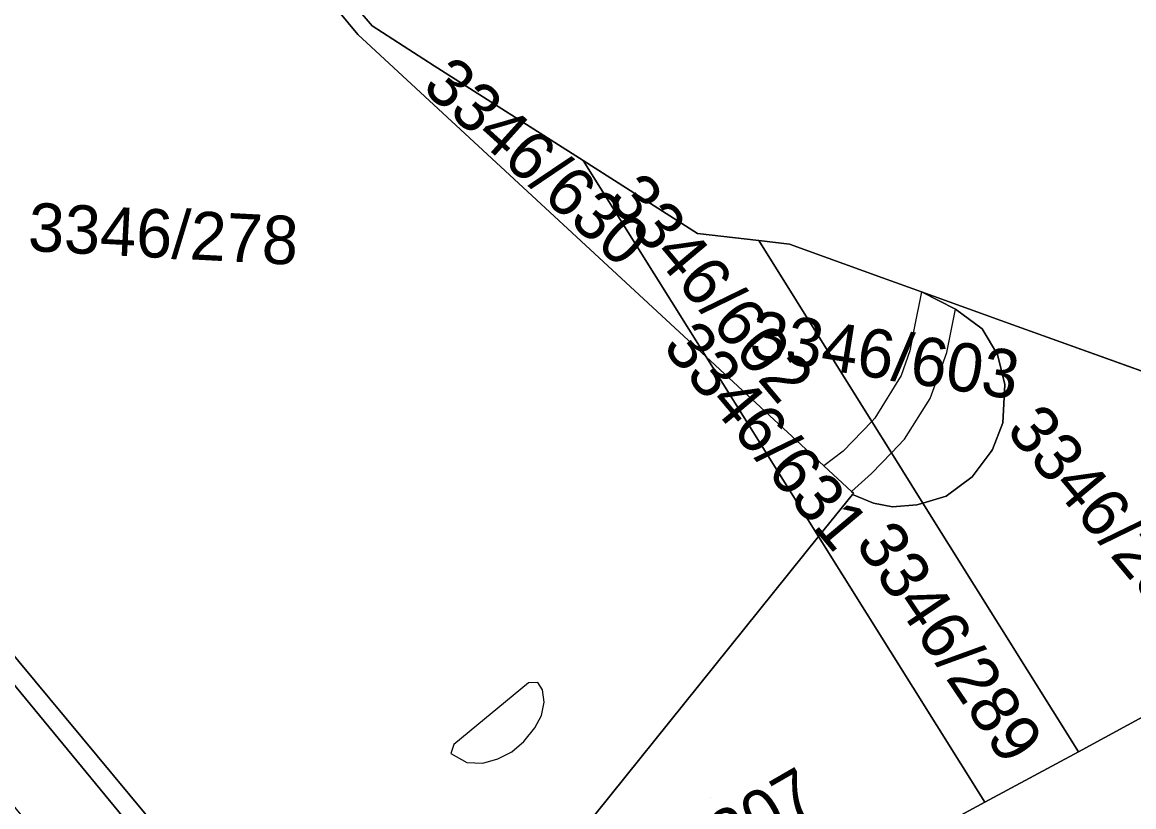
# Model space of a CAD drawing. Extents: x -262715 to -259381, y -1237238 to -1231182.
# Drawn here: x -262110.2 to -262064.29, y -1235596.69 to -1235564.28 of the extents above; entities that cross this region are included whole.
import ezdxf

# ---------------------------------------------------------------- set-up
doc = ezdxf.new("R2010")
doc.units = 0
for name, color, linetype in [('body_kn', 7, 'Continuous'), ('kladpar_druhypozemkov', 7, 'Continuous'), ('kladpar_hranice', 7, 'Continuous'), ('kladpar_parcelnecisla', 7, 'Continuous'), ('kladpar_plochy', 7, 'Continuous'), ('zappar_hrandruhpozemk', 7, 'Continuous')]:
    doc.layers.add(name, color=color, linetype=linetype)

msp = doc.modelspace()

# ---------------------------------------------------------------- linework, layer by layer
at = {"layer": 'body_kn'}
for p, q in [((-262095.75, -1235564.44), (-262095.75, -1235564.44)), ((-262096.34, -1235564.79), (-262096.34, -1235564.79)), ((-262096.34, -1235564.79), (-262096.34, -1235564.79)), ((-262093.18, -1235566.08), (-262093.18, -1235566.08)), ((-262087.03, -1235570), (-262087.03, -1235570)), ((-262082.31, -1235573.01), (-262082.31, -1235573.01)), ((-262079.78, -1235573.3), (-262079.78, -1235573.3)), ((-262078.51, -1235573.45), (-262078.51, -1235573.45)), ((-262074.66, -1235574.84), (-262074.66, -1235574.84)), ((-262073.06, -1235575.42), (-262073.06, -1235575.42)), ((-262073.06, -1235575.42), (-262073.06, -1235575.42)), ((-262071.65, -1235576.13), (-262071.65, -1235576.13)), ((-262073.36, -1235576.92), (-262073.36, -1235576.92)), ((-262073.36, -1235576.92), (-262073.36, -1235576.92)), ((-262070.55, -1235576.95), (-262070.55, -1235576.95)), ((-262069.28, -1235576.78), (-262069.28, -1235576.78)), ((-262073.54, -1235577.86), (-262073.54, -1235577.86)), ((-262072.01, -1235577.93), (-262072.01, -1235577.93)), ((-262069.92, -1235578.01), (-262069.92, -1235578.01)), ((-262081.95, -1235578.11), (-262081.95, -1235578.11)), ((-262081.95, -1235578.11), (-262081.95, -1235578.11)), ((-262073.89, -1235578.88), (-262073.89, -1235578.88)), ((-262072.27, -1235578.65), (-262072.27, -1235578.65)), ((-262072.27, -1235578.65), (-262072.27, -1235578.65)), ((-262069.61, -1235579.25), (-262069.61, -1235579.25)), ((-262072.69, -1235579.82), (-262072.69, -1235579.82)), ((-262075.11, -1235580.77), (-262075.11, -1235580.77)), ((-262075.11, -1235580.77), (-262075.11, -1235580.77)), ((-262074.98, -1235580.63), (-262074.98, -1235580.63)), ((-262069.69, -1235580.83), (-262069.69, -1235580.83)), ((-262073.75, -1235581.5), (-262073.75, -1235581.5)), ((-262076.29, -1235582), (-262076.29, -1235582)), ((-262074.29, -1235582.07), (-262074.29, -1235582.07)), ((-262074.29, -1235582.07), (-262074.29, -1235582.07)), ((-262070.17, -1235582.01), (-262070.17, -1235582.01)), ((-262070.12, -1235581.93), (-262070.12, -1235581.93)), ((-262077.09, -1235582.61), (-262077.09, -1235582.61)), ((-262075.12, -1235582.92), (-262075.12, -1235582.92)), ((-262070.96, -1235583.06), (-262070.96, -1235583.06)), ((-262075.95, -1235583.67), (-262075.95, -1235583.67)), ((-262075.91, -1235583.79), (-262075.91, -1235583.79)), ((-262075.91, -1235583.79), (-262075.91, -1235583.79)), ((-262075.86, -1235583.74), (-262075.86, -1235583.74)), ((-262072.04, -1235583.86), (-262072.04, -1235583.86)), ((-262075.04, -1235584.15), (-262075.04, -1235584.15)), ((-262074.25, -1235584.3), (-262074.25, -1235584.3)), ((-262073.25, -1235584.21), (-262073.25, -1235584.21)), ((-262073, -1235584.14), (-262073, -1235584.14)), ((-262073, -1235584.14), (-262073, -1235584.14)), ((-262077.31, -1235585.53), (-262077.31, -1235585.53)), ((-262077.31, -1235585.53), (-262077.31, -1235585.53)), ((-262089.29, -1235591.56), (-262089.29, -1235591.56)), ((-262088.9, -1235591.55), (-262088.9, -1235591.55)), ((-262088.71, -1235591.85), (-262088.71, -1235591.85)), ((-262088.64, -1235592.37), (-262088.64, -1235592.37)), ((-262088.75, -1235592.91), (-262088.75, -1235592.91)), ((-262089.03, -1235593.43), (-262089.03, -1235593.43)), ((-262089.48, -1235593.99), (-262089.48, -1235593.99)), ((-262092.49, -1235594.48), (-262092.49, -1235594.48)), ((-262092.37, -1235594.11), (-262092.37, -1235594.11)), ((-262092.37, -1235594.11), (-262092.37, -1235594.11)), ((-262089.98, -1235594.41), (-262089.98, -1235594.41)), ((-262066.57, -1235594.41), (-262066.57, -1235594.41)), ((-262091.83, -1235594.86), (-262091.83, -1235594.86)), ((-262091.17, -1235594.88), (-262091.17, -1235594.88)), ((-262090.56, -1235594.71), (-262090.56, -1235594.71)), ((-262070.44, -1235596.5), (-262070.44, -1235596.5)), ((-262070.44, -1235596.5), (-262070.44, -1235596.5))]:
    msp.add_line(p, q, dxfattribs=at)
at = {"layer": 'kladpar_druhypozemkov'}
for p, q in [((-262088.25, -1235570.22), (-262088.25, -1235570.22)), ((-262103.22, -1235572.18), (-262103.22, -1235572.18)), ((-262079.28, -1235577.44), (-262079.28, -1235577.44)), ((-262073.84, -1235577.66), (-262073.84, -1235577.66)), ((-262078.39, -1235582.42), (-262078.39, -1235582.42)), ((-262070.38, -1235591.34), (-262070.38, -1235591.34)), ((-262109, -1235593.35), (-262109, -1235593.35)), ((-262081.77, -1235596.29), (-262081.77, -1235596.29))]:
    msp.add_line(p, q, dxfattribs=at)
at = {"layer": 'kladpar_hranice'}
for points in [[(-262125.06, -1235529.19), (-262123.5, -1235531.08), (-262122.34, -1235532.5), (-262120.82, -1235534.36), (-262121.25, -1235534.73), (-262096.34, -1235564.79), (-262081.95, -1235578.11), (-262077.31, -1235585.53), (-262091.45, -1235603.12), (-262092.13, -1235603.97), (-262092.58, -1235604.45), (-262092.78, -1235604.61), (-262096.32, -1235607.53), (-262097.22, -1235606.49), (-262100.56, -1235602.46), (-262116.22, -1235583.63), (-262130, -1235567.03), (-262134.02, -1235561.91), (-262138.24, -1235556.78), (-262144.45, -1235549.24), (-262144.97, -1235548.55), (-262145.68, -1235549.15)], [(-262121.25, -1235534.73), (-262120.82, -1235534.36), (-262106.61, -1235551.65), (-262105.88, -1235552.54), (-262098.49, -1235561.22), (-262095.75, -1235564.44), (-262093.18, -1235566.08), (-262087.03, -1235570), (-262081.95, -1235578.11), (-262096.34, -1235564.79), (-262121.25, -1235534.73)], [(-262064.76, -1235647.22), (-262084.47, -1235623.29), (-262043.39, -1235589.24), (-262044.86, -1235587.92), (-262048.17, -1235584.92), (-262048.57, -1235584.68), (-262050.66, -1235583.47), (-262052.81, -1235582.57), (-262055.97, -1235581.57), (-262062.88, -1235579.08), (-262069.28, -1235576.78), (-262073.06, -1235575.42), (-262074.66, -1235574.84), (-262078.51, -1235573.45), (-262079.78, -1235573.3), (-262082.31, -1235573.01), (-262087.03, -1235570), (-262093.18, -1235566.08), (-262095.75, -1235564.44), (-262098.49, -1235561.22), (-262105.88, -1235552.54), (-262106.61, -1235551.65), (-262120.82, -1235534.36)], [(-262135.01, -1235562.01), (-262142.04, -1235553.53), (-262143.96, -1235551.22), (-262145.68, -1235549.15), (-262144.97, -1235548.55), (-262144.45, -1235549.24), (-262138.24, -1235556.78), (-262134.02, -1235561.91), (-262130, -1235567.03), (-262116.22, -1235583.63), (-262100.56, -1235602.46), (-262097.22, -1235606.49), (-262096.32, -1235607.53), (-262096.99, -1235608.09), (-262097.22, -1235607.81), (-262126.71, -1235572.02), (-262135.01, -1235562.01)], [(-262128.74, -1235574.58), (-262144.51, -1235555.58), (-262142.04, -1235553.53), (-262135.01, -1235562.01), (-262126.71, -1235572.02), (-262097.22, -1235607.81), (-262096.99, -1235608.09), (-262095.4, -1235610.02), (-262084.47, -1235623.29), (-262064.76, -1235647.22)], [(-262081.95, -1235578.11), (-262087.03, -1235570), (-262082.31, -1235573.01), (-262079.78, -1235573.3), (-262075.11, -1235580.77), (-262074.29, -1235582.07), (-262073, -1235584.14), (-262073.25, -1235584.21), (-262074.25, -1235584.3), (-262075.04, -1235584.15), (-262075.91, -1235583.79), (-262075.86, -1235583.74), (-262075.95, -1235583.67), (-262077.09, -1235582.61), (-262081.95, -1235578.11)], [(-262073, -1235584.14), (-262074.29, -1235582.07), (-262075.11, -1235580.77), (-262079.78, -1235573.3), (-262078.51, -1235573.45), (-262074.66, -1235574.84), (-262073.06, -1235575.42), (-262071.65, -1235576.13), (-262070.55, -1235576.95), (-262069.92, -1235578.01), (-262069.61, -1235579.25), (-262069.69, -1235580.83), (-262070.12, -1235581.93), (-262070.17, -1235582.01), (-262070.96, -1235583.06), (-262072.04, -1235583.86), (-262073, -1235584.14)], [(-262073, -1235584.14), (-262072.04, -1235583.86), (-262070.96, -1235583.06), (-262070.17, -1235582.01), (-262070.12, -1235581.93), (-262069.69, -1235580.83), (-262069.61, -1235579.25), (-262069.92, -1235578.01), (-262070.55, -1235576.95), (-262071.65, -1235576.13), (-262073.06, -1235575.42), (-262069.28, -1235576.78), (-262062.88, -1235579.08), (-262055.97, -1235581.57), (-262052.81, -1235582.57), (-262050.66, -1235583.47), (-262048.57, -1235584.68), (-262056.56, -1235589), (-262060.33, -1235591.04), (-262063.46, -1235592.73), (-262066.57, -1235594.41), (-262073, -1235584.14)], [(-262077.31, -1235585.53), (-262081.95, -1235578.11), (-262077.09, -1235582.61), (-262075.95, -1235583.67), (-262075.86, -1235583.74), (-262075.91, -1235583.79), (-262077.31, -1235585.53)], [(-262070.44, -1235596.5), (-262077.31, -1235585.53), (-262075.91, -1235583.79), (-262075.04, -1235584.15), (-262074.25, -1235584.3), (-262073.25, -1235584.21), (-262073, -1235584.14), (-262066.57, -1235594.41), (-262070.44, -1235596.5)], [(-262076.4, -1235599.72), (-262074.92, -1235598.92), (-262073.23, -1235598.01), (-262070.44, -1235596.5), (-262066.57, -1235594.41), (-262063.46, -1235592.73), (-262060.33, -1235591.04), (-262056.56, -1235589), (-262048.57, -1235584.68), (-262048.17, -1235584.92), (-262044.86, -1235587.92), (-262043.39, -1235589.24), (-262084.47, -1235623.29), (-262095.4, -1235610.02), (-262089.23, -1235606.66), (-262082.84, -1235603.2), (-262079.67, -1235601.49), (-262076.4, -1235599.72)], [(-262095.4, -1235610.02), (-262096.99, -1235608.09), (-262096.32, -1235607.53), (-262092.78, -1235604.61), (-262092.58, -1235604.45), (-262092.13, -1235603.97), (-262091.45, -1235603.12), (-262077.31, -1235585.53), (-262070.44, -1235596.5), (-262073.23, -1235598.01), (-262074.92, -1235598.92), (-262076.4, -1235599.72), (-262079.67, -1235601.49), (-262082.84, -1235603.2), (-262089.23, -1235606.66), (-262095.4, -1235610.02)]]:
    msp.add_lwpolyline(points, dxfattribs=at)
at = {"layer": 'kladpar_plochy'}
for p, q in [((-262095.75, -1235564.44), (-262098.49, -1235561.22)), ((-262093.18, -1235566.08), (-262095.75, -1235564.44)), ((-262087.03, -1235570), (-262093.18, -1235566.08)), ((-262082.31, -1235573.01), (-262087.03, -1235570)), ((-262079.78, -1235573.3), (-262082.31, -1235573.01)), ((-262078.51, -1235573.45), (-262079.78, -1235573.3)), ((-262074.66, -1235574.84), (-262078.51, -1235573.45)), ((-262073.06, -1235575.42), (-262074.66, -1235574.84)), ((-262069.28, -1235576.78), (-262073.06, -1235575.42)), ((-262062.88, -1235579.08), (-262069.28, -1235576.78))]:
    msp.add_line(p, q, dxfattribs=at)
for points in [[(-262121.25, -1235534.73), (-262120.82, -1235534.36), (-262106.61, -1235551.65), (-262105.88, -1235552.54), (-262098.49, -1235561.22), (-262095.75, -1235564.44), (-262093.18, -1235566.08), (-262087.03, -1235570), (-262081.95, -1235578.11), (-262096.34, -1235564.79)], [(-262135.01, -1235562.01), (-262142.04, -1235553.53), (-262143.96, -1235551.22), (-262145.68, -1235549.15), (-262144.97, -1235548.55), (-262144.45, -1235549.24), (-262138.24, -1235556.78), (-262134.02, -1235561.91), (-262130, -1235567.03), (-262116.22, -1235583.63), (-262100.56, -1235602.46), (-262097.22, -1235606.49), (-262096.32, -1235607.53), (-262096.99, -1235608.09), (-262097.22, -1235607.81), (-262126.71, -1235572.02)], [(-262074.32, -1235640.64), (-262128.74, -1235574.58), (-262144.51, -1235555.58), (-262142.04, -1235553.53), (-262135.01, -1235562.01), (-262126.71, -1235572.02), (-262097.22, -1235607.81), (-262096.99, -1235608.09), (-262095.4, -1235610.02), (-262084.47, -1235623.29), (-262064.76, -1235647.22), (-262071.51, -1235640.52)], [(-262081.95, -1235578.11), (-262087.03, -1235570), (-262082.31, -1235573.01), (-262079.78, -1235573.3), (-262075.11, -1235580.77), (-262074.29, -1235582.07), (-262073, -1235584.14), (-262073.25, -1235584.21), (-262074.25, -1235584.3), (-262075.04, -1235584.15), (-262075.91, -1235583.79), (-262075.86, -1235583.74), (-262075.95, -1235583.67), (-262077.09, -1235582.61)], [(-262073, -1235584.14), (-262074.29, -1235582.07), (-262075.11, -1235580.77), (-262079.78, -1235573.3), (-262078.51, -1235573.45), (-262074.66, -1235574.84), (-262073.06, -1235575.42), (-262071.65, -1235576.13), (-262070.55, -1235576.95), (-262069.92, -1235578.01), (-262069.61, -1235579.25), (-262069.69, -1235580.83), (-262070.12, -1235581.93), (-262070.17, -1235582.01), (-262070.96, -1235583.06), (-262072.04, -1235583.86)], [(-262073, -1235584.14), (-262072.04, -1235583.86), (-262070.96, -1235583.06), (-262070.17, -1235582.01), (-262070.12, -1235581.93), (-262069.69, -1235580.83), (-262069.61, -1235579.25), (-262069.92, -1235578.01), (-262070.55, -1235576.95), (-262071.65, -1235576.13), (-262073.06, -1235575.42), (-262069.28, -1235576.78), (-262062.88, -1235579.08), (-262055.97, -1235581.57), (-262052.81, -1235582.57), (-262050.66, -1235583.47), (-262048.57, -1235584.68), (-262056.56, -1235589), (-262060.33, -1235591.04), (-262063.46, -1235592.73), (-262066.57, -1235594.41)], [(-262077.31, -1235585.53), (-262081.95, -1235578.11), (-262077.09, -1235582.61), (-262075.95, -1235583.67), (-262075.86, -1235583.74), (-262075.91, -1235583.79)], [(-262070.44, -1235596.5), (-262077.31, -1235585.53), (-262075.91, -1235583.79), (-262075.04, -1235584.15), (-262074.25, -1235584.3), (-262073.25, -1235584.21), (-262073, -1235584.14), (-262066.57, -1235594.41)], [(-262076.4, -1235599.72), (-262074.92, -1235598.92), (-262073.23, -1235598.01), (-262070.44, -1235596.5), (-262066.57, -1235594.41), (-262063.46, -1235592.73), (-262060.33, -1235591.04), (-262056.56, -1235589), (-262048.57, -1235584.68), (-262048.17, -1235584.92), (-262044.86, -1235587.92), (-262043.39, -1235589.24), (-262084.47, -1235623.29), (-262095.4, -1235610.02), (-262089.23, -1235606.66), (-262082.84, -1235603.2), (-262079.67, -1235601.49)], [(-262095.4, -1235610.02), (-262096.99, -1235608.09), (-262096.32, -1235607.53), (-262092.78, -1235604.61), (-262092.58, -1235604.45), (-262092.13, -1235603.97), (-262091.45, -1235603.12), (-262077.31, -1235585.53), (-262070.44, -1235596.5), (-262073.23, -1235598.01), (-262074.92, -1235598.92), (-262076.4, -1235599.72), (-262079.67, -1235601.49), (-262082.84, -1235603.2), (-262089.23, -1235606.66)]]:
    msp.add_lwpolyline(points, close=True, dxfattribs=at)
msp.add_lwpolyline([(-262121.25, -1235534.73), (-262096.34, -1235564.79), (-262081.95, -1235578.11), (-262077.31, -1235585.53), (-262091.45, -1235603.12), (-262092.13, -1235603.97), (-262092.58, -1235604.45), (-262092.78, -1235604.61), (-262096.32, -1235607.53), (-262097.22, -1235606.49), (-262100.56, -1235602.46), (-262116.22, -1235583.63)], dxfattribs=at)
at = {"layer": 'zappar_hrandruhpozemk'}
for p, q in [((-262096.34, -1235564.79), (-262081.95, -1235578.11)), ((-262073.06, -1235575.42), (-262073.36, -1235576.92)), ((-262073.89, -1235578.88), (-262074.98, -1235580.63)), ((-262072.69, -1235579.82), (-262072.27, -1235578.65)), ((-262073.75, -1235581.5), (-262072.69, -1235579.82)), ((-262075.11, -1235580.77), (-262076.29, -1235582)), ((-262074.98, -1235580.63), (-262075.11, -1235580.77)), ((-262074.29, -1235582.07), (-262073.75, -1235581.5)), ((-262075.12, -1235582.92), (-262074.29, -1235582.07)), ((-262089.29, -1235591.56), (-262092.37, -1235594.11))]:
    msp.add_line(p, q, dxfattribs=at)
for points in [[(-262122.56, -1235535.85), (-262121.25, -1235534.73), (-262096.34, -1235564.79)], [(-262072.27, -1235578.65), (-262072.01, -1235577.93), (-262071.65, -1235576.13)], [(-262073.36, -1235576.92), (-262073.54, -1235577.86), (-262073.89, -1235578.88)], [(-262076.29, -1235582), (-262077.09, -1235582.61), (-262075.95, -1235583.67), (-262075.12, -1235582.92)], [(-262075.91, -1235583.79), (-262075.86, -1235583.74), (-262075.95, -1235583.67)], [(-262092.37, -1235594.11), (-262092.49, -1235594.48), (-262091.83, -1235594.86), (-262091.17, -1235594.88), (-262090.56, -1235594.71), (-262089.98, -1235594.41), (-262089.48, -1235593.99), (-262089.03, -1235593.43), (-262088.75, -1235592.91), (-262088.64, -1235592.37), (-262088.71, -1235591.85), (-262088.9, -1235591.55), (-262089.29, -1235591.56)]]:
    msp.add_lwpolyline(points, dxfattribs=at)

# ---------------------------------------------------------------- texts
at = {"layer": 'kladpar_parcelnecisla'}
for s, rotation, p in [('3346/630', 318, (-262093.74, -1235567.036)), ('3346/602', 310, (-262086.084, -1235571.608)), ('3346/278', 357, (-262109.993, -1235573.726)), ('3346/603', 351, (-262080.223, -1235578.132)), ('3346/631', 310, (-262083.8, -1235577.713)), ('3346/285', 310, (-262069.609, -1235581.165)), ('3346/289', 304, (-262075.829, -1235585.806)), ('3346/307', 30, (-262086.847, -1235602.288))]:
    msp.add_text(s, height=2, rotation=rotation, dxfattribs=at).set_placement(p)

doc.saveas('drawing.dxf')
